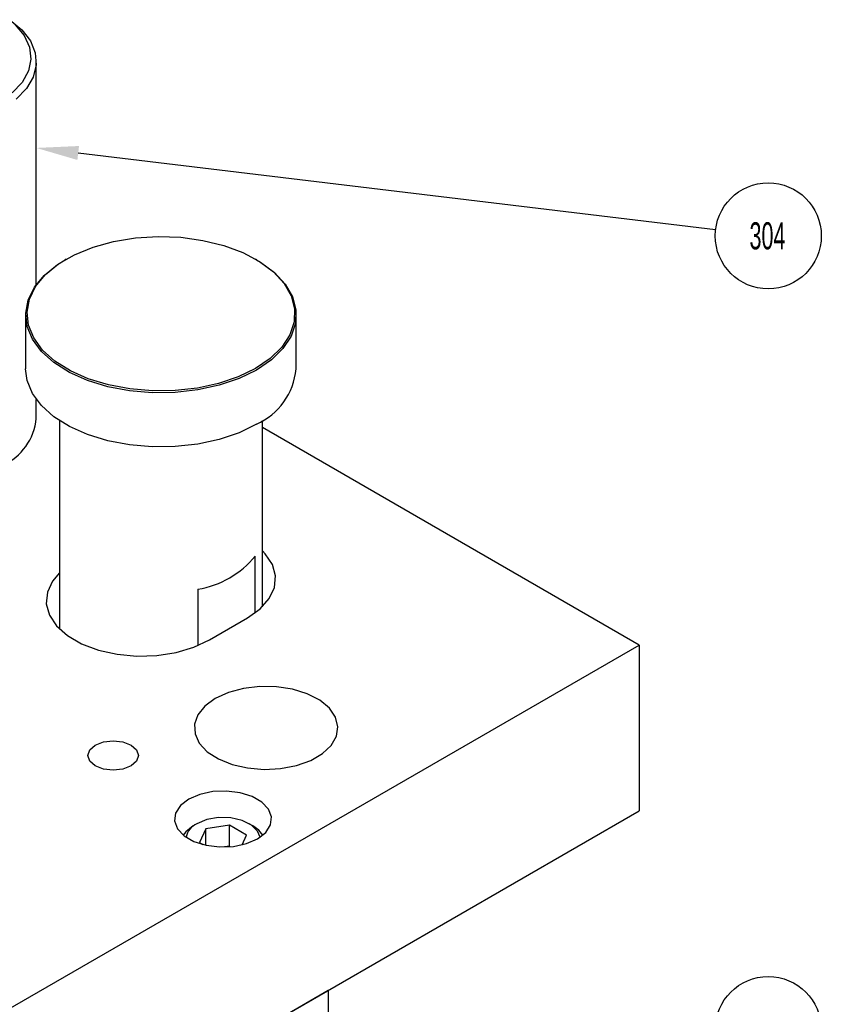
# Model space of a CAD drawing. Header units: inches. Extents: x 1880 to 2363, y -453 to -54.
# Tile 964 of 1056: x 2240.45 to 2243.41, y -428.82 to -425.18. Entities that reach past the tile are written whole.
import ezdxf

# ---------------------------------------------------------------- set-up
doc = ezdxf.new("R2010")
doc.units = ezdxf.units.IN
doc.header["$LTSCALE"] = 0.5
doc.header["$MEASUREMENT"] = 0
for name, color, linetype in [('SID-M-S', 105, 'Continuous'), ('ST1-M-S', 193, 'Continuous'), ('ST2-M-S', 193, 'Continuous'), ('SVE-M-S', 8, 'Continuous')]:
    doc.layers.add(name, color=color, linetype=linetype)
doc.styles.add('SLDTEXTSTYLE0', font='TXT', dxfattribs={"width": 0.595745})

msp = doc.modelspace()

# ---------------------------------------------------------------- linework, layer by layer
at = {"layer": 'SID-M-S'}
msp.add_line((2240.66699, -425.6742), (2243.02358, -425.95738), dxfattribs=at)
at = {"layer": 'SID-M-S', "color": 0}
for centre in [(2243.21818, -425.98077), (2243.21818, -428.91495)]:
    msp.add_circle(centre, 0.196, dxfattribs=at)
at = {"layer": 'SID-M-S'}
msp.add_solid([(2240.66389, -425.70002), (2240.51211, -425.65559), (2240.66389, -425.70002), (2240.67009, -425.64839)], dxfattribs=at)
at = {"layer": 'ST1-M-S', "linetype": 'Continuous', "lineweight": 25}
for p, q in [((2242.74053, -427.49337), (2241.34776, -426.68934)), ((2241.35844, -427.1558), (2241.34776, -427.14459)), ((2241.38493, -427.19563), (2241.35844, -427.1558)), ((2241.39649, -427.23777), (2241.38493, -427.19563)), ((2240.57203, -427.25696), (2240.5529, -427.29817)), ((2240.59776, -427.22623), (2240.57203, -427.25696)), ((2241.39262, -427.28037), (2241.39649, -427.23777)), ((2240.5529, -427.29817), (2240.54904, -427.34077)), ((2241.37349, -427.32158), (2241.39262, -427.28037)), ((2241.33994, -427.35959), (2241.37349, -427.32158)), ((2240.54904, -427.34077), (2240.5606, -427.38291)), ((2241.29344, -427.39275), (2241.33994, -427.35959)), ((2240.5606, -427.38291), (2240.58708, -427.42274)), ((2241.15201, -427.47439), (2241.29344, -427.39275)), ((2240.58708, -427.42274), (2240.62733, -427.45852)), ((2240.62733, -427.45852), (2240.67959, -427.48868)), ((2241.09458, -427.50124), (2241.15201, -427.47439)), ((2238.14434, -430.1467), (2242.74053, -427.49337)), ((2240.67959, -427.48868), (2240.74157, -427.51192)), ((2240.74157, -427.51192), (2240.81056, -427.52721)), ((2241.02873, -427.52061), (2241.09458, -427.50124)), ((2242.74053, -427.49337), (2242.74053, -428.10578)), ((2240.81056, -427.52721), (2240.88355, -427.53388)), ((2240.88355, -427.53388), (2240.95735, -427.53165)), ((2240.95735, -427.53165), (2241.02873, -427.52061)), ((2241.27811, -427.65395), (2241.22221, -427.669)), ((2241.33852, -427.64675), (2241.27811, -427.65395)), ((2241.40017, -427.64779), (2241.33852, -427.64675)), ((2241.45975, -427.657), (2241.40017, -427.64779)), ((2241.51404, -427.6739), (2241.45975, -427.657)), ((2241.17383, -427.69109), (2241.13557, -427.71902)), ((2241.22221, -427.669), (2241.17383, -427.69109)), ((2241.56012, -427.69757), (2241.51404, -427.6739)), ((2241.5955, -427.72674), (2241.56012, -427.69757)), ((2241.13557, -427.71902), (2241.1095, -427.75129)), ((2241.61827, -427.75983), (2241.5955, -427.72674)), ((2241.1095, -427.75129), (2241.09703, -427.78616)), ((2241.62721, -427.79506), (2241.61827, -427.75983)), ((2241.09703, -427.78616), (2241.09883, -427.82175)), ((2241.62183, -427.83054), (2241.62721, -427.79506)), ((2241.09883, -427.82175), (2241.11479, -427.85614)), ((2241.60243, -427.86434), (2241.62183, -427.83054)), ((2240.70224, -427.90158), (2240.70937, -427.88086)), ((2240.70937, -427.88086), (2240.72969, -427.86331)), ((2240.72969, -427.86331), (2240.76011, -427.85157)), ((2240.76011, -427.85157), (2240.79599, -427.84746)), ((2240.79599, -427.84746), (2240.83186, -427.85157)), ((2240.83186, -427.85157), (2240.86228, -427.86331)), ((2240.86228, -427.86331), (2240.8826, -427.88086)), ((2240.8826, -427.88086), (2240.88974, -427.90158)), ((2241.11479, -427.85614), (2241.14406, -427.88749)), ((2241.57005, -427.89464), (2241.60243, -427.86434)), ((2240.70937, -427.92229), (2240.70224, -427.90158)), ((2240.88974, -427.90158), (2240.8826, -427.92229)), ((2241.14406, -427.88749), (2241.18507, -427.91409)), ((2241.18507, -427.91409), (2241.23559, -427.93451)), ((2241.52644, -427.91982), (2241.57005, -427.89464)), ((2240.72969, -427.93984), (2240.70937, -427.92229)), ((2240.76011, -427.95158), (2240.72969, -427.93984)), ((2240.79599, -427.9557), (2240.76011, -427.95158)), ((2240.83186, -427.95158), (2240.79599, -427.9557)), ((2240.86228, -427.93984), (2240.83186, -427.95158)), ((2240.8826, -427.92229), (2240.86228, -427.93984)), ((2241.23559, -427.93451), (2241.29292, -427.94766)), ((2241.29292, -427.94766), (2241.35394, -427.95282)), ((2241.35394, -427.95282), (2241.41539, -427.94971)), ((2241.41539, -427.94971), (2241.47394, -427.93851)), ((2241.47394, -427.93851), (2241.52644, -427.91982)), ((2241.07565, -428.06302), (2241.04503, -428.08663)), ((2241.11655, -428.04535), (2241.07565, -428.06302)), ((2241.16442, -428.03504), (2241.11655, -428.04535)), ((2241.21538, -428.03293), (2241.16442, -428.03504)), ((2241.2653, -428.0392), (2241.21538, -428.03293)), ((2241.31014, -428.05334), (2241.2653, -428.0392)), ((2241.34627, -428.07419), (2241.31014, -428.05334)), ((2241.04503, -428.08663), (2241.02717, -428.11427)), ((2241.37075, -428.10008), (2241.34627, -428.07419)), ((2238.14434, -430.7591), (2242.74053, -428.10578)), ((2241.02717, -428.11427), (2241.02353, -428.14369)), ((2241.38161, -428.1289), (2241.37075, -428.10008)), ((2241.37797, -428.15832), (2241.38161, -428.1289)), ((2241.02353, -428.14369), (2241.03439, -428.17251)), ((2241.36012, -428.18595), (2241.37797, -428.15832)), ((2241.03439, -428.17251), (2241.05887, -428.19839)), ((2241.05887, -428.19839), (2241.095, -428.21925)), ((2241.3295, -428.20957), (2241.36012, -428.18595)), ((2241.095, -428.21925), (2241.13984, -428.23338)), ((2241.13984, -428.23338), (2241.18977, -428.23965)), ((2241.18977, -428.23965), (2241.24073, -428.23755)), ((2241.24073, -428.23755), (2241.2886, -428.22724)), ((2241.2886, -428.22724), (2241.3295, -428.20957))]:
    msp.add_line(p, q, dxfattribs=at)
at = {"layer": 'ST2-M-S', "linetype": 'Continuous', "lineweight": 25}
for p, q in [((2239.29338, -430.09577), (2241.59148, -428.76911)), ((2241.59148, -428.76911), (2241.59148, -429.07531))]:
    msp.add_line(p, q, dxfattribs=at)
at = {"layer": 'SVE-M-S', "linetype": 'Continuous', "lineweight": 25}
for p, q in [((2240.41448, -425.18144), (2240.45862, -425.21864)), ((2240.43346, -425.20021), (2240.46698, -425.24005)), ((2240.45862, -425.21864), (2240.49017, -425.25989)), ((2240.46698, -425.24005), (2240.48683, -425.28283)), ((2240.49017, -425.25989), (2240.50805, -425.30378)), ((2240.48683, -425.28283), (2240.49231, -425.327)), ((2240.49231, -425.327), (2240.4832, -425.37098)), ((2240.50805, -425.30378), (2240.51166, -425.34881)), ((2240.51166, -425.34881), (2240.50087, -425.39347)), ((2240.51211, -426.16044), (2240.51211, -425.33753)), ((2240.4832, -425.37098), (2240.45984, -425.41316)), ((2240.50087, -425.39347), (2240.47605, -425.43622)), ((2240.45984, -425.41316), (2240.42307, -425.45203)), ((2240.47605, -425.43622), (2240.43804, -425.47561)), ((2240.79799, -426.00124), (2240.87877, -425.98804)), ((2240.87877, -425.98804), (2240.96226, -425.9829)), ((2240.96226, -425.9829), (2241.04604, -425.98598)), ((2241.04604, -425.98598), (2241.12772, -425.9972)), ((2240.65369, -426.05012), (2240.72224, -426.02214)), ((2240.72224, -426.02214), (2240.79799, -426.00124)), ((2241.12772, -425.9972), (2241.20494, -426.01622)), ((2241.20494, -426.01622), (2241.27549, -426.0425)), ((2240.59432, -426.0844), (2240.65369, -426.05012)), ((2241.27549, -426.0425), (2241.33732, -426.07529)), ((2240.54153, -426.12659), (2240.5905, -426.08662)), ((2240.54584, -426.12397), (2240.59432, -426.0844)), ((2240.5905, -426.08662), (2240.61915, -426.06861)), ((2240.62269, -426.06657), (2240.61915, -426.06861)), ((2241.32637, -426.06861), (2241.32284, -426.06657)), ((2241.32637, -426.06861), (2241.341, -426.07742)), ((2241.33732, -426.07529), (2241.38867, -426.11364)), ((2241.341, -426.07742), (2241.39287, -426.11616)), ((2240.50497, -426.17076), (2240.54153, -426.12659)), ((2240.50964, -426.1677), (2240.54584, -426.12397)), ((2241.38867, -426.11364), (2241.42805, -426.15644)), ((2241.39287, -426.11616), (2241.43265, -426.15939)), ((2240.48677, -426.21433), (2240.50964, -426.1677)), ((2241.42805, -426.15644), (2241.45433, -426.20247)), ((2241.43265, -426.15939), (2241.45919, -426.20589)), ((2240.48186, -426.21787), (2240.50497, -426.17076)), ((2241.45433, -426.20247), (2241.46676, -426.25041)), ((2241.45919, -426.20589), (2241.47175, -426.25431)), ((2240.47287, -426.26655), (2240.48186, -426.21787)), ((2240.47787, -426.26253), (2240.48677, -426.21433)), ((2240.47276, -426.27268), (2240.47276, -426.47273)), ((2240.47827, -426.31541), (2240.47287, -426.26655)), ((2240.48322, -426.3109), (2240.47787, -426.26253)), ((2241.46676, -426.25041), (2241.46498, -426.29887)), ((2241.47175, -426.25431), (2241.46995, -426.30325)), ((2241.47276, -426.47273), (2241.47276, -426.27268)), ((2240.49789, -426.36304), (2240.47827, -426.31541)), ((2240.50264, -426.35805), (2240.48322, -426.3109)), ((2241.46498, -426.29887), (2241.44903, -426.34645)), ((2241.46995, -426.30325), (2241.45385, -426.35132)), ((2241.44903, -426.34645), (2241.41939, -426.3918)), ((2241.45385, -426.35132), (2241.4239, -426.39713)), ((2240.53118, -426.40807), (2240.49789, -426.36304)), ((2240.53559, -426.40263), (2240.50264, -426.35805)), ((2240.57716, -426.4492), (2240.53118, -426.40807)), ((2240.58112, -426.44335), (2240.53559, -426.40263)), ((2241.41939, -426.3918), (2241.3769, -426.4336)), ((2241.4239, -426.39713), (2241.38098, -426.43935)), ((2240.63453, -426.48526), (2240.57716, -426.4492)), ((2240.63791, -426.47905), (2240.58112, -426.44335)), ((2241.3769, -426.4336), (2241.32278, -426.47065)), ((2241.38098, -426.43935), (2241.32632, -426.47678)), ((2240.47827, -426.51546), (2240.47276, -426.47273)), ((2240.70163, -426.5152), (2240.63453, -426.48526)), ((2240.70434, -426.50869), (2240.63791, -426.47905)), ((2241.32278, -426.47065), (2241.25859, -426.5019)), ((2241.32632, -426.47678), (2241.26148, -426.50834)), ((2240.49789, -426.56309), (2240.47827, -426.51546)), ((2240.77653, -426.53816), (2240.70163, -426.5152)), ((2240.77849, -426.53142), (2240.70434, -426.50869)), ((2240.85823, -426.5466), (2240.77849, -426.53142)), ((2241.18618, -426.52643), (2241.10763, -426.54354)), ((2241.18834, -426.53311), (2241.10899, -426.5504)), ((2241.25859, -426.5019), (2241.18618, -426.52643)), ((2241.26148, -426.50834), (2241.18834, -426.53311)), ((2240.53118, -426.60812), (2240.49789, -426.56309)), ((2240.85707, -426.55349), (2240.77653, -426.53816)), ((2240.94094, -426.56074), (2240.85707, -426.55349)), ((2240.94126, -426.55377), (2240.85823, -426.5466)), ((2241.02573, -426.5597), (2240.94094, -426.56074)), ((2241.0252, -426.55274), (2240.94126, -426.55377)), ((2241.10763, -426.54354), (2241.0252, -426.55274)), ((2241.10899, -426.5504), (2241.02573, -426.5597)), ((2240.51211, -426.65557), (2240.51211, -426.58496)), ((2240.57716, -426.64925), (2240.53118, -426.60812)), ((2240.63453, -426.68531), (2240.57716, -426.64925)), ((2240.59776, -426.66365), (2240.59776, -427.43395)), ((2241.32632, -426.67683), (2241.26148, -426.70839)), ((2241.34776, -427.35231), (2241.34776, -426.66365)), ((2240.70163, -426.71525), (2240.63453, -426.68531)), ((2240.77653, -426.73821), (2240.70163, -426.71525)), ((2241.26148, -426.70839), (2241.18834, -426.73317)), ((2240.85707, -426.75354), (2240.77653, -426.73821)), ((2241.10899, -426.75045), (2241.02573, -426.75975)), ((2241.18834, -426.73317), (2241.10899, -426.75045)), ((2240.94094, -426.76079), (2240.85707, -426.75354)), ((2241.02573, -426.75975), (2240.94094, -426.76079)), ((2241.3218, -427.37426), (2241.3218, -427.16428)), ((2241.10986, -427.28663), (2241.10986, -427.49518)), ((2241.18563, -428.1313), (2241.1424, -428.13873)), ((2241.23069, -428.13238), (2241.18563, -428.1313)), ((2241.2727, -428.14184), (2241.23069, -428.13238)), ((2241.09226, -428.16162), (2241.06465, -428.18322)), ((2241.10568, -428.15387), (2241.09225, -428.16163)), ((2241.1424, -428.13873), (2241.1057, -428.15386)), ((2241.22592, -428.15948), (2241.13878, -428.17296)), ((2241.28971, -428.1963), (2241.22592, -428.15948)), ((2241.22592, -428.23705), (2241.22592, -428.15948)), ((2241.30711, -428.15867), (2241.2727, -428.14184)), ((2241.3129, -428.16163), (2241.29946, -428.15387)), ((2241.3302, -428.18103), (2241.30711, -428.15867)), ((2241.33466, -428.17738), (2241.3129, -428.16163)), ((2241.06465, -428.18322), (2241.05532, -428.19556)), ((2241.13878, -428.17296), (2241.11543, -428.22326)), ((2241.13878, -428.23315), (2241.13878, -428.17296)), ((2241.27336, -428.23152), (2241.28971, -428.1963)), ((2241.33914, -428.20354), (2241.3302, -428.18103)), ((2241.34982, -428.19556), (2241.33466, -428.17738)), ((2241.11543, -428.22326), (2241.12812, -428.23058)), ((2241.22592, -428.23705), (2241.20766, -428.23987)), ((2241.22894, -428.23879), (2241.22592, -428.23705))]:
    msp.add_line(p, q, dxfattribs=at)
for centre, radius, start, end in [((2241.22181, -426.44726), 0.25224, 294.47562, 354.20424), ((2240.30237, -426.63593), 0.21066, 294.02892, 354.65094), ((2241.05379, -426.94477), 0.34643, 279.31311, 320.68151), ((2241.13295, -428.21634), 0.06816, 113.56553, 169.17798)]:
    msp.add_arc(centre, radius, start, end, dxfattribs=at)

# ---------------------------------------------------------------- texts
at = {"layer": 'SID-M-S', "color": 0, "insert": (2243.21516, -425.9304), "char_height": 0.1, "attachment_point": 2, "style": 'SLDTEXTSTYLE0'}
msp.add_mtext('304', dxfattribs=at)

doc.saveas('drawing.dxf')
